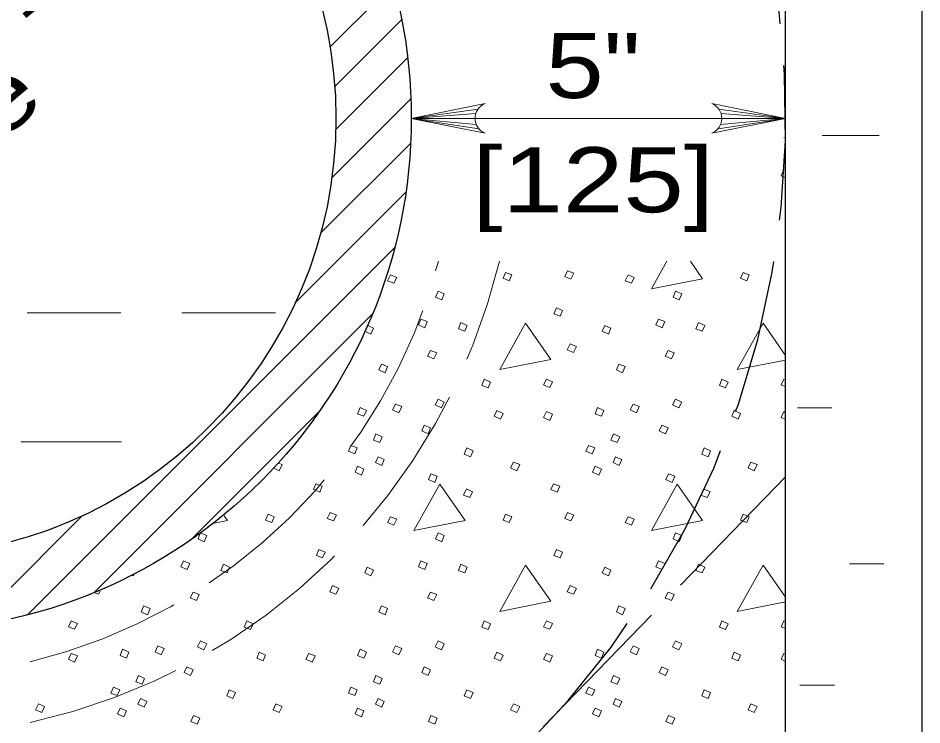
# Model space of a CAD drawing. Extents: x 1036.7 to 1070.7, y 883.9 to 905.9.
# Drawn here: x 1060.639 to 1062.807, y 888.274 to 889.969 of the extents above; entities that cross this region are included whole.
import ezdxf
from ezdxf.enums import TextEntityAlignment as Align

# ---------------------------------------------------------------- set-up
doc = ezdxf.new("R2010")
doc.units = 0
doc.header["$LTSCALE"] = 0.062
doc.linetypes.add('LONG_DASHED', pattern=[7.5, 6, -1.5])
doc.layers.add('1', color=7, linetype='Continuous', lineweight=13)

msp = doc.modelspace()

# ---------------------------------------------------------------- linework, layer by layer
at = {"layer": '1', "lineweight": 25}
for p, q in [((1062.47975, 886.96275), (1062.47975, 892.494)), ((1062.80667, 891.61667), (1062.80667, 887.82533))]:
    msp.add_line(p, q, dxfattribs=at)
at = {"layer": '1'}
for p, q in [((1061.38708, 889.89967), (1061.53817, 890.05075)), ((1061.39833, 889.80492), (1061.55833, 889.96483)), ((1061.40083, 889.70133), (1061.57283, 889.87333)), ((1061.39142, 889.586), (1061.58083, 889.77542)), ((1061.74208, 889.75083), (1061.58183, 889.72842)), ((1061.73667, 889.73975), (1061.58183, 889.72842)), ((1062.3195, 889.75083), (1062.47975, 889.72842)), ((1062.32492, 889.73975), (1062.47975, 889.72842)), ((1061.58183, 889.72842), (1062.16383, 889.72842)), ((1061.735, 889.72842), (1061.58183, 889.72842)), ((1061.73783, 889.714), (1061.58183, 889.72842)), ((1061.74392, 889.70367), (1061.58183, 889.72842)), ((1062.47975, 889.72842), (1062.16383, 889.72842)), ((1062.31758, 889.70367), (1062.47975, 889.72842)), ((1062.32375, 889.714), (1062.47975, 889.72842)), ((1062.32658, 889.72842), (1062.47975, 889.72842)), ((1062.47567, 889.68275), (1062.47975, 889.68108)), ((1062.56775, 889.687), (1062.70433, 889.687)), ((1061.36442, 889.45292), (1061.57992, 889.66842)), ((1062.47567, 889.60483), (1062.47975, 889.60317)), ((1061.3035, 889.28608), (1061.56817, 889.55067)), ((1060.66225, 888.53883), (1061.54158, 889.41817)), ((1060.66075, 889.26208), (1060.88525, 889.26208)), ((1061.03133, 889.26208), (1061.25583, 889.26208)), ((1060.82192, 888.5925), (1061.48825, 889.25883)), ((1062.47975, 889.15992), (1062.42567, 889.237)), ((1062.47567, 889.10308), (1062.47975, 889.10142)), ((1061.05617, 888.72075), (1061.35942, 889.024)), ((1062.47567, 889.02517), (1062.47975, 889.0235)), ((1062.50842, 889.03425), (1062.59075, 889.03425)), ((1060.645, 888.95292), (1060.88708, 888.95292)), ((1060.52867, 888.51133), (1060.79258, 888.77517)), ((1062.47975, 888.58025), (1062.42567, 888.65742)), ((1062.633, 888.66017), (1062.71525, 888.66017)), ((1062.47567, 888.52342), (1062.47975, 888.52175)), ((1062.47567, 888.4455), (1062.47975, 888.44383)), ((1062.51367, 888.36975), (1062.59717, 888.36975))]:
    msp.add_line(p, q, dxfattribs=at)
at = {"layer": '1', "linetype": 'LONG_DASHED'}
msp.add_line((1061.24108, 887.59333), (1062.47975, 888.869), dxfattribs=at)
at = {"layer": '1'}
for points in [[(1061.75883, 889.693), (1061.58183, 889.72842), (1061.75883, 889.76383)], [(1062.30275, 889.693), (1062.47975, 889.72842), (1062.30275, 889.76383)], [(1062.47975, 889.58567), (1062.46867, 889.59083), (1062.47567, 889.60483)], [(1062.19467, 889.386), (1062.15775, 889.32), (1062.28075, 889.344), (1062.25125, 889.386)], [(1061.47917, 889.23067), (1061.49108, 889.22508), (1061.48508, 889.21108), (1061.47375, 889.21633)], [(1062.42567, 889.237), (1062.36367, 889.12608), (1062.47975, 889.14875)], [(1062.47975, 889.08475), (1062.46867, 889.08917), (1062.47567, 889.10308)], [(1062.47975, 889.006), (1062.46867, 889.01117), (1062.47567, 889.02517)], [(1061.2635, 888.90175), (1061.27217, 888.89825), (1061.26525, 888.88325), (1061.25208, 888.88942)], [(1061.10983, 888.75817), (1061.14125, 888.76433), (1061.13333, 888.77558)], [(1061.07717, 888.734), (1061.09133, 888.72833), (1061.08533, 888.71333), (1061.07033, 888.72033), (1061.07575, 888.73292)], [(1062.42567, 888.65742), (1062.36367, 888.54642), (1062.47975, 888.56908)], [(1060.91642, 888.63375), (1060.91542, 888.63142), (1060.91342, 888.63233)], [(1060.83525, 888.595), (1060.83142, 888.58742), (1060.82483, 888.59008)], [(1062.47975, 888.50508), (1062.46867, 888.5095), (1062.47567, 888.52342)], [(1062.47975, 888.42633), (1062.46867, 888.4315), (1062.47567, 888.4455)]]:
    msp.add_lwpolyline(points, dxfattribs=at)
for points in [[(1061.53208, 889.353), (1061.54708, 889.347), (1061.54008, 889.333), (1061.52508, 889.339)], [(1061.80792, 889.359), (1061.82292, 889.353), (1061.81692, 889.339), (1061.80192, 889.345)], [(1061.95692, 889.363), (1061.97192, 889.357), (1061.96492, 889.343), (1061.94992, 889.349)], [(1062.10183, 889.353), (1062.11683, 889.347), (1062.10983, 889.333), (1062.09483, 889.339)], [(1062.37767, 889.359), (1062.39267, 889.353), (1062.38667, 889.339), (1062.37167, 889.345)], [(1061.646, 889.314), (1061.661, 889.308), (1061.655, 889.293), (1061.64, 889.3)], [(1062.21575, 889.314), (1062.23075, 889.308), (1062.22475, 889.293), (1062.20975, 889.3)], [(1061.92992, 889.274), (1061.94492, 889.268), (1061.93892, 889.254), (1061.92392, 889.26)], [(1061.60508, 889.247), (1061.62008, 889.241), (1061.61408, 889.22608), (1061.59908, 889.23308)], [(1061.701, 889.239), (1061.716, 889.23208), (1061.71, 889.21808), (1061.695, 889.22408)], [(1062.17475, 889.247), (1062.18975, 889.241), (1062.18375, 889.22608), (1062.16875, 889.23308)], [(1062.27075, 889.239), (1062.28575, 889.23208), (1062.27975, 889.21808), (1062.26475, 889.22408)], [(1061.85592, 889.237), (1061.794, 889.12608), (1061.91692, 889.15008)], [(1062.04583, 889.23208), (1062.06083, 889.22508), (1062.05483, 889.21108), (1062.03983, 889.21808)], [(1061.96292, 889.18808), (1061.97792, 889.18108), (1061.97092, 889.16708), (1061.95592, 889.17308)], [(1061.628, 889.17208), (1061.643, 889.16608), (1061.636, 889.15208), (1061.62108, 889.15808)], [(1062.19775, 889.17208), (1062.21275, 889.16608), (1062.20575, 889.15208), (1062.19075, 889.15808)], [(1061.51008, 889.13908), (1061.52508, 889.13308), (1061.51908, 889.11808), (1061.50408, 889.12508)], [(1062.07983, 889.13908), (1062.09483, 889.13308), (1062.08883, 889.11808), (1062.07383, 889.12508)], [(1061.757, 889.10308), (1061.772, 889.09608), (1061.766, 889.08217), (1061.751, 889.08817)], [(1061.90592, 889.10308), (1061.92092, 889.09708), (1061.91392, 889.08317), (1061.89892, 889.08917)], [(1062.32675, 889.10308), (1062.34167, 889.09608), (1062.33567, 889.08217), (1062.32075, 889.08817)], [(1061.54408, 889.04317), (1061.55908, 889.03717), (1061.55208, 889.02217), (1061.53708, 889.02917)], [(1061.646, 889.05517), (1061.661, 889.04817), (1061.654, 889.03417), (1061.639, 889.04117)], [(1062.11383, 889.04317), (1062.12883, 889.03717), (1062.12183, 889.02217), (1062.10683, 889.02917)], [(1062.21575, 889.05517), (1062.23075, 889.04817), (1062.22375, 889.03417), (1062.20875, 889.04117)], [(1061.45908, 889.03517), (1061.47408, 889.02817), (1061.46808, 889.01417), (1061.45308, 889.02017)], [(1061.787, 889.02817), (1061.80192, 889.02117), (1061.796, 889.00717), (1061.781, 889.01417)], [(1061.90592, 889.02517), (1061.92092, 889.01917), (1061.91392, 889.00417), (1061.89892, 889.01117)], [(1062.02883, 889.03517), (1062.04383, 889.02817), (1062.03783, 889.01417), (1062.02283, 889.02017)], [(1062.35667, 889.02817), (1062.37167, 889.02117), (1062.36567, 889.00717), (1062.35067, 889.01417)], [(1061.61308, 888.99317), (1061.628, 888.98617), (1061.62208, 888.97217), (1061.60708, 888.97917)], [(1062.18275, 888.99317), (1062.19775, 888.98617), (1062.19175, 888.97217), (1062.17675, 888.97917)], [(1061.49708, 888.97217), (1061.51208, 888.96517), (1061.50608, 888.95117), (1061.49108, 888.95717)], [(1062.06683, 888.97217), (1062.08183, 888.96517), (1062.07583, 888.95117), (1062.06083, 888.95717)], [(1061.43717, 888.94425), (1061.45208, 888.93825), (1061.44617, 888.92425), (1061.43117, 888.93025)], [(1061.715, 888.93825), (1061.73, 888.93125), (1061.724, 888.91725), (1061.709, 888.92325)], [(1062.00683, 888.94425), (1062.02183, 888.93825), (1062.01583, 888.92425), (1062.00083, 888.93025)], [(1062.28475, 888.93825), (1062.29975, 888.93125), (1062.29375, 888.91725), (1062.27875, 888.92325)], [(1061.50208, 888.91725), (1061.51708, 888.91025), (1061.51108, 888.89625), (1061.49608, 888.90325)], [(1062.07183, 888.91725), (1062.08683, 888.91025), (1062.08083, 888.89625), (1062.06583, 888.90325)], [(1061.45308, 888.89425), (1061.46808, 888.88725), (1061.46208, 888.87325), (1061.44717, 888.88025)], [(1061.82692, 888.90425), (1061.84192, 888.89825), (1061.83492, 888.88325), (1061.81992, 888.89025)], [(1062.02283, 888.89425), (1062.03783, 888.88725), (1062.03183, 888.87325), (1062.01683, 888.88025)], [(1062.39667, 888.90425), (1062.41167, 888.89825), (1062.40467, 888.88325), (1062.38967, 888.89025)], [(1061.629, 888.87625), (1061.644, 888.87025), (1061.638, 888.85525), (1061.62308, 888.86225)], [(1062.19875, 888.87625), (1062.21375, 888.87025), (1062.20775, 888.85525), (1062.19275, 888.86225)], [(1061.35317, 888.85225), (1061.36817, 888.84625), (1061.36217, 888.83225), (1061.34717, 888.83825)], [(1061.65, 888.85125), (1061.58808, 888.74033), (1061.711, 888.76433)], [(1061.92292, 888.85225), (1061.93792, 888.84625), (1061.93192, 888.83225), (1061.91692, 888.83825)], [(1062.21975, 888.85125), (1062.15775, 888.74033), (1062.28075, 888.76433)], [(1061.714, 888.84025), (1061.729, 888.83325), (1061.722, 888.81925), (1061.707, 888.82525)], [(1062.28375, 888.84025), (1062.29875, 888.83325), (1062.29175, 888.81925), (1062.27675, 888.82525)], [(1061.38717, 888.78333), (1061.40217, 888.77733), (1061.39517, 888.76333), (1061.38017, 888.76933)], [(1061.95692, 888.78333), (1061.97192, 888.77733), (1061.96492, 888.76333), (1061.94992, 888.76933)], [(1061.23825, 888.77933), (1061.25325, 888.77333), (1061.24725, 888.75933), (1061.23225, 888.76533)], [(1061.53208, 888.77333), (1061.54708, 888.76733), (1061.54008, 888.75333), (1061.52508, 888.75933)], [(1061.80792, 888.77933), (1061.82292, 888.77333), (1061.81692, 888.75933), (1061.80192, 888.76533)], [(1062.10183, 888.77333), (1062.11683, 888.76733), (1062.10983, 888.75333), (1062.09483, 888.75933)], [(1062.37767, 888.77933), (1062.39267, 888.77333), (1062.38667, 888.75933), (1062.37167, 888.76533)], [(1061.646, 888.73433), (1061.661, 888.72833), (1061.655, 888.71333), (1061.64, 888.72033)], [(1062.21575, 888.73433), (1062.23075, 888.72833), (1062.22475, 888.71333), (1062.20975, 888.72033)], [(1061.36017, 888.69433), (1061.37517, 888.68833), (1061.36917, 888.67433), (1061.35417, 888.68033)], [(1061.92992, 888.69433), (1061.94492, 888.68833), (1061.93892, 888.67433), (1061.92392, 888.68033)], [(1061.03533, 888.66733), (1061.05033, 888.66133), (1061.04433, 888.64642), (1061.02933, 888.65342)], [(1061.13125, 888.65933), (1061.14625, 888.65242), (1061.14025, 888.63842), (1061.12525, 888.64442)], [(1061.47608, 888.65242), (1061.49108, 888.64542), (1061.48508, 888.63142), (1061.47008, 888.63842)], [(1061.60508, 888.66733), (1061.62008, 888.66133), (1061.61408, 888.64642), (1061.59908, 888.65342)], [(1061.701, 888.65933), (1061.716, 888.65242), (1061.71, 888.63842), (1061.695, 888.64442)], [(1061.85592, 888.65742), (1061.794, 888.54642), (1061.91692, 888.57042)], [(1062.04583, 888.65242), (1062.06083, 888.64542), (1062.05483, 888.63142), (1062.03983, 888.63842)], [(1062.17475, 888.66733), (1062.18975, 888.66133), (1062.18375, 888.64642), (1062.16875, 888.65342)], [(1062.27075, 888.65933), (1062.28575, 888.65242), (1062.27975, 888.63842), (1062.26475, 888.64442)], [(1061.05833, 888.59242), (1061.07333, 888.58642), (1061.06633, 888.57242), (1061.05133, 888.57842)], [(1061.39317, 888.60842), (1061.40817, 888.60142), (1061.40117, 888.58742), (1061.38617, 888.59342)], [(1061.628, 888.59242), (1061.643, 888.58642), (1061.636, 888.57242), (1061.62108, 888.57842)], [(1061.96292, 888.60842), (1061.97792, 888.60142), (1061.97092, 888.58742), (1061.95592, 888.59342)], [(1062.19775, 888.59242), (1062.21275, 888.58642), (1062.20575, 888.57242), (1062.19075, 888.57842)], [(1060.94033, 888.55942), (1060.95533, 888.55342), (1060.94933, 888.53842), (1060.93433, 888.54542)], [(1061.51008, 888.55942), (1061.52508, 888.55342), (1061.51908, 888.53842), (1061.50408, 888.54542)], [(1062.07983, 888.55942), (1062.09483, 888.55342), (1062.08883, 888.53842), (1062.07383, 888.54542)], [(1060.76642, 888.52342), (1060.78142, 888.51742), (1060.77442, 888.5035), (1060.75942, 888.5095)], [(1061.18725, 888.52342), (1061.20225, 888.51642), (1061.19625, 888.5025), (1061.18125, 888.5085)], [(1061.757, 888.52342), (1061.772, 888.51642), (1061.766, 888.5025), (1061.751, 888.5085)], [(1061.90592, 888.52342), (1061.92092, 888.51742), (1061.91392, 888.5035), (1061.89892, 888.5095)], [(1062.32675, 888.52342), (1062.34167, 888.51642), (1062.33567, 888.5025), (1062.32075, 888.5085)], [(1060.97433, 888.4635), (1060.98933, 888.4575), (1060.98233, 888.4425), (1060.96733, 888.4495)], [(1061.07633, 888.4755), (1061.09133, 888.4685), (1061.08433, 888.4545), (1061.06933, 888.4615)], [(1061.54408, 888.4635), (1061.55908, 888.4575), (1061.55208, 888.4425), (1061.53708, 888.4495)], [(1061.646, 888.4755), (1061.661, 888.4685), (1061.654, 888.4545), (1061.639, 888.4615)], [(1062.11383, 888.4635), (1062.12883, 888.4575), (1062.12183, 888.4425), (1062.10683, 888.4495)], [(1062.21575, 888.4755), (1062.23075, 888.4685), (1062.22375, 888.4545), (1062.20875, 888.4615)], [(1060.76642, 888.4455), (1060.78142, 888.4395), (1060.77442, 888.4245), (1060.75942, 888.4315)], [(1060.88942, 888.4555), (1060.90442, 888.4485), (1060.89842, 888.4345), (1060.88342, 888.4405)], [(1061.21725, 888.4485), (1061.23225, 888.4415), (1061.22625, 888.4275), (1061.21125, 888.4345)], [(1061.33617, 888.4455), (1061.35117, 888.4395), (1061.34417, 888.4245), (1061.32917, 888.4315)], [(1061.45908, 888.4555), (1061.47408, 888.4485), (1061.46808, 888.4345), (1061.45308, 888.4405)], [(1061.787, 888.4485), (1061.80192, 888.4415), (1061.796, 888.4275), (1061.781, 888.4345)], [(1061.90592, 888.4455), (1061.92092, 888.4395), (1061.91392, 888.4245), (1061.89892, 888.4315)], [(1062.02883, 888.4555), (1062.04383, 888.4485), (1062.03783, 888.4345), (1062.02283, 888.4405)], [(1062.35667, 888.4485), (1062.37167, 888.4415), (1062.36567, 888.4275), (1062.35067, 888.4345)], [(1060.92733, 888.3925), (1060.94233, 888.3855), (1060.93633, 888.3715), (1060.92133, 888.3775)], [(1061.04333, 888.4135), (1061.05833, 888.4065), (1061.05233, 888.3925), (1061.03733, 888.3995)], [(1061.49708, 888.3925), (1061.51208, 888.3855), (1061.50608, 888.3715), (1061.49108, 888.3775)], [(1061.61308, 888.4135), (1061.628, 888.4065), (1061.62208, 888.3925), (1061.60708, 888.3995)], [(1062.06683, 888.3925), (1062.08183, 888.3855), (1062.07583, 888.3715), (1062.06083, 888.3775)], [(1062.18275, 888.4135), (1062.19775, 888.4065), (1062.19175, 888.3925), (1062.17675, 888.3995)], [(1060.86742, 888.36458), (1060.88242, 888.35858), (1060.87642, 888.34458), (1060.86142, 888.35058)], [(1061.14525, 888.35858), (1061.16025, 888.35158), (1061.15425, 888.33758), (1061.13925, 888.34358)], [(1061.43717, 888.36458), (1061.45208, 888.35858), (1061.44617, 888.34458), (1061.43117, 888.35058)], [(1061.715, 888.35858), (1061.73, 888.35158), (1061.724, 888.33758), (1061.709, 888.34358)], [(1062.00683, 888.36458), (1062.02183, 888.35858), (1062.01583, 888.34458), (1062.00083, 888.35058)], [(1062.28475, 888.35858), (1062.29975, 888.35158), (1062.29375, 888.33758), (1062.27875, 888.34358)], [(1060.93233, 888.33758), (1060.94733, 888.33058), (1060.94133, 888.31658), (1060.92633, 888.32358)], [(1061.50208, 888.33758), (1061.51708, 888.33058), (1061.51108, 888.31658), (1061.49608, 888.32358)], [(1062.07183, 888.33758), (1062.08683, 888.33058), (1062.08083, 888.31658), (1062.06583, 888.32358)], [(1060.6875, 888.32458), (1060.7025, 888.31858), (1060.6955, 888.30358), (1060.6805, 888.31058)], [(1060.88342, 888.31458), (1060.89842, 888.30758), (1060.89242, 888.29358), (1060.87742, 888.30058)], [(1061.25725, 888.32458), (1061.27217, 888.31858), (1061.26525, 888.30358), (1061.25025, 888.31058)], [(1061.45308, 888.31458), (1061.46808, 888.30758), (1061.46208, 888.29358), (1061.44717, 888.30058)], [(1061.82692, 888.32458), (1061.84192, 888.31858), (1061.83492, 888.30358), (1061.81992, 888.31058)], [(1062.02283, 888.31458), (1062.03783, 888.30758), (1062.03183, 888.29358), (1062.01683, 888.30058)], [(1062.39667, 888.32458), (1062.41167, 888.31858), (1062.40467, 888.30358), (1062.38967, 888.31058)], [(1061.05933, 888.29658), (1061.07433, 888.29058), (1061.06833, 888.27558), (1061.05333, 888.28258)], [(1061.629, 888.29658), (1061.644, 888.29058), (1061.638, 888.27558), (1061.62308, 888.28258)], [(1062.19875, 888.29658), (1062.21375, 888.29058), (1062.20775, 888.27558), (1062.19275, 888.28258)]]:
    msp.add_lwpolyline(points, close=True, dxfattribs=at)
for centre, start, end in [((1061.77311, 889.72846), 112.08782, 247.91395), ((1062.28843, 889.72846), 292.08605, 67.91218)]:
    msp.add_arc(centre, 0.0382, start, end, dxfattribs=at)
at = {"layer": '1', "linetype": 'LONG_DASHED', "lineweight": 25}
msp.add_ellipse((1060.35006, 889.72842), major_axis=(2.1297, 0), ratio=0.999895, start_param=3.2863203, end_param=8.1610756, dxfattribs=at)
at = {"layer": '1', "lineweight": 25}
for centre, major_axis in [((1060.35156, 889.72842), (1.23026, 0)), ((1060.35006, 889.72842), (1.05107, 0))]:
    msp.add_ellipse(centre, major_axis=major_axis, ratio=0.999895, dxfattribs=at)
at = {"layer": '1', "linetype": 'LONG_DASHED'}
for major_axis, start_param, end_param in [((1.48321, 0), 4.9280378, 6.0502178), ((1.34164, 0), 4.9512126, 6.0251039)]:
    msp.add_ellipse((1060.35006, 889.72842), major_axis=major_axis, ratio=0.999895, start_param=start_param, end_param=end_param, dxfattribs=at)

# ---------------------------------------------------------------- texts
at = {"layer": '1'}
for s, width, p in [('12" [300]', 1.45, (1059.77125, 889.28575)), ('dia. pipe', 1.3, (1059.92208, 889.106))]:
    msp.add_text(s, height=0.156, rotation=40, dxfattribs=dict(at, width=width)).set_placement(p)
for s, width, p in [('5"', 1.2, (1062.01804, 889.77725)), ('[125]', 1.25, (1062.018, 889.50325))]:
    msp.add_text(s, height=0.156, dxfattribs=dict(at, width=width)).set_placement(p, align=Align.CENTER)

doc.saveas('drawing.dxf')
